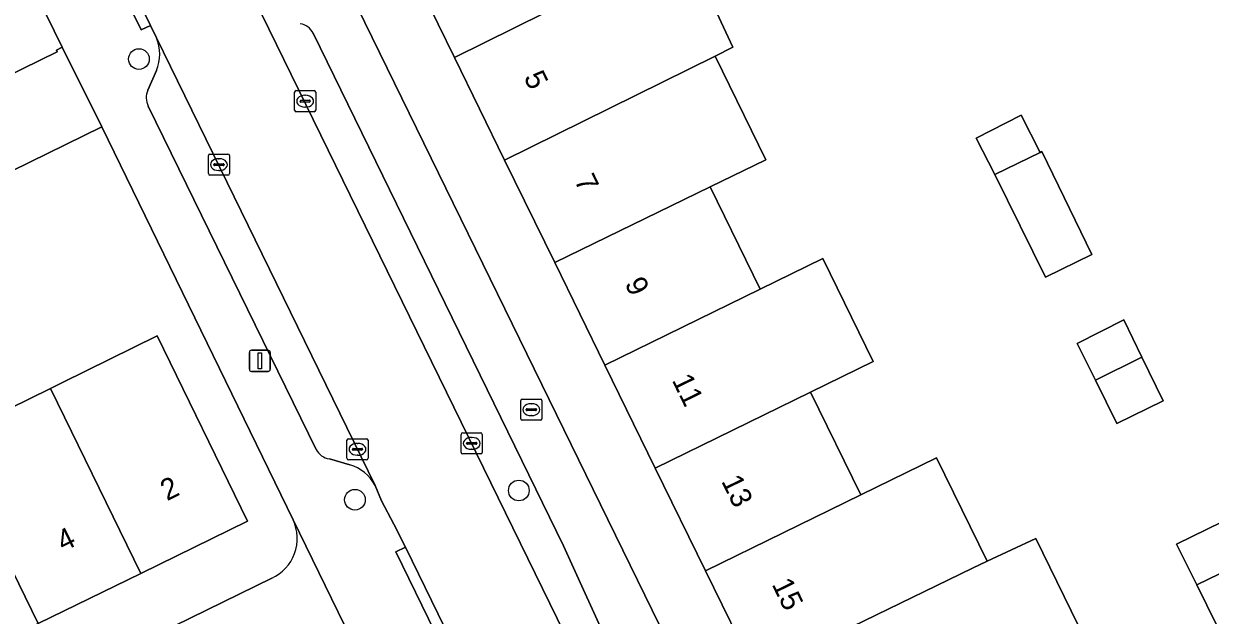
# Model space of a CAD drawing. Extents: x 160455 to 162082, y 388339 to 389736.
# Drawn here: x 161637 to 161693.1, y 388598.9 to 388626.9 of the extents above; entities that cross this region are included whole.
import ezdxf

# ---------------------------------------------------------------- set-up
doc = ezdxf.new("R2010")
doc.units = 0
for name, color, linetype in [('IMGEO_Boom', 7, 'Continuous'), ('IMGEO_Brandkraan', 7, 'Continuous'), ('IMGEO_Erf', 7, 'Continuous'), ('IMGEO_Kolk', 7, 'Continuous'), ('IMGEO_Lichtmast', 7, 'Continuous'), ('IMGEO_Muur', 7, 'Continuous'), ('IMGEO_Pand', 7, 'Continuous'), ('IMGEO_Pand_nummerreeks', 7, 'Continuous'), ('IMGEO_Parkeervlak_open', 7, 'Continuous'), ('IMGEO_Rijbaan_lokaal_open', 7, 'Continuous'), ('IMGEO_Voetpad_open', 7, 'Continuous')]:
    doc.layers.add(name, color=color, linetype=linetype)

msp = doc.modelspace()

# ---------------------------------------------------------------- linework, layer by layer
at = {"layer": 'IMGEO_Boom'}
for centre in [(161642.445, 388625.23), (161660.409, 388604.831), (161652.658, 388604.396)]:
    msp.add_circle(centre, 0.489, dxfattribs=at)
at = {"layer": 'IMGEO_Brandkraan'}
for p, q in [((161660.498, 388608.227), (161660.498, 388609.079)), ((161660.573, 388609.153), (161661.425, 388609.153)), ((161660.757, 388608.647), (161660.757, 388608.659)), ((161660.8, 388608.696), (161661.198, 388608.696)), ((161660.986, 388608.933), (161661.011, 388608.933)), ((161661.241, 388608.659), (161661.241, 388608.647)), ((161661.499, 388609.079), (161661.499, 388608.227)), ((161661.425, 388608.153), (161660.573, 388608.153)), ((161661.195, 388608.61), (161660.797, 388608.61)), ((161661.009, 388608.373), (161660.984, 388608.373))]:
    msp.add_line(p, q, dxfattribs=at)
for points in [[(161660.498, 388608.227), (161660.498, 388609.079)], [(161660.573, 388609.153), (161661.425, 388609.153)], [(161661.499, 388609.079), (161661.499, 388608.227)], [(161661.425, 388608.153), (161660.573, 388608.153)]]:
    msp.add_lwpolyline(points, dxfattribs=at)
for centre, radius, start, end in [((161660.575, 388609.077), 0.0765, 91.552, 178.448), ((161660.575, 388609.077), 0.0765, 91.552, 178.448), ((161660.797, 388608.656), 0.0403, 85.8775, 175.7526), ((161660.794, 388608.646), 0.0366, 178.938, 274.7102), ((161661.198, 388608.653), 0.043, 264.8664, 352.4533), ((161661.202, 388608.658), 0.0386, 1.7309, 96.639), ((161661.423, 388609.077), 0.0765, 1.552, 88.448), ((161661.423, 388609.077), 0.0765, 1.552, 88.448), ((161660.575, 388608.229), 0.0765, 181.552, 268.448), ((161660.575, 388608.229), 0.0765, 181.552, 268.448), ((161661.423, 388608.229), 0.0765, 271.552, 358.448), ((161661.423, 388608.229), 0.0765, 271.552, 358.448)]:
    msp.add_arc(centre, radius, start, end, dxfattribs=at)
for centre, major_axis, ratio, start_param, end_param in [((161660.985, 388608.653), (-0.387, 0.002), 0.722429, 4.712389, 7.853982), ((161661.01, 388608.653), (-0.39, 0.002), 0.717154, 1.570796, 4.712389)]:
    msp.add_ellipse(centre, major_axis=major_axis, ratio=ratio, start_param=start_param, end_param=end_param, dxfattribs=at)
at = {"layer": 'IMGEO_Erf'}
for points in [[(161637.221, 388659.505), (161640.524, 388652.75), (161648.604, 388636.219), (161684.472, 388562.849)], [(161668.248, 388630.701), (161670.531, 388625.799), (161669.691, 388625.372), (161672.091, 388620.471), (161669.452, 388619.185), (161671.82, 388614.346), (161674.785, 388615.796), (161677.163, 388610.933), (161674.198, 388609.483), (161676.575, 388604.625), (161680.155, 388606.376), (161682.547, 388601.486), (161684.85, 388602.559), (161687.183, 388597.788), (161684.213, 388596.339), (161686.585, 388591.49), (161688.955, 388586.645), (161686.062, 388585.23), (161688.432, 388580.384), (161691.745, 388582.002), (161694.116, 388577.146)], [(161695.815, 388561.756), (161690.016, 388558.905), (161688.435, 388562.121), (161687.54, 388561.684), (161687.395, 388561.981), (161688.165, 388562.357), (161685.85, 388567.087), (161683.473, 388571.944), (161681.096, 388576.802), (161678.723, 388581.651), (161676.355, 388586.489), (161673.978, 388591.346), (161671.609, 388596.186), (161669.237, 388601.035), (161666.86, 388605.891), (161664.479, 388610.757), (161662.106, 388615.606), (161659.733, 388620.454), (161657.36, 388625.303), (161655.042, 388630.04)], [(161649.735, 388603.441), (161646.25, 388610.602), (161640.69, 388622.02), (161633.86, 388618.68)], [(161607.427, 388598.895), (161612.279, 388601.282), (161613.418, 388598.962), (161618.241, 388601.335), (161623.113, 388603.732), (161627.859, 388606.067), (161628.464, 388604.835), (161628.562, 388604.883), (161633.409, 388607.268), (161638.256, 388609.653), (161638.824, 388609.933), (161643.31, 388612.14), (161647.58, 388603.38), (161642.527, 388600.908), (161637.679, 388598.537), (161632.831, 388596.165), (161627.984, 388593.794), (161623.136, 388591.423), (161618.289, 388589.052), (161613.44, 388586.68), (161608.33, 388584.18)], [(161591.879, 388572.856), (161648.726, 388600.68)]]:
    msp.add_lwpolyline(points, dxfattribs=at)
for points in [[(161684.167, 388622.575), (161685.058, 388620.818), (161685.133, 388620.855), (161687.507, 388615.996), (161685.315, 388614.924), (161682.909, 388619.767), (161682.033, 388621.492)], [(161689.874, 388611.131), (161690.88, 388609.07), (161688.687, 388608), (161687.671, 388610.054), (161686.814, 388611.787), (161689.01, 388612.903)], [(161693.672, 388603.349), (161694.616, 388601.414), (161696.979, 388596.571), (161699.351, 388591.71), (161700.417, 388589.524), (161698.377, 388588.414), (161697.253, 388590.687), (161694.855, 388595.533), (161692.465, 388600.365), (161691.51, 388602.294)]]:
    msp.add_lwpolyline(points, close=True, dxfattribs=at)
msp.add_arc((161647.856, 388602.563), 2.074, 294.8084, 25.0422, dxfattribs=at)
at = {"layer": 'IMGEO_Kolk'}
for p, q in [((161649.804, 388622.81), (161649.804, 388623.662)), ((161649.879, 388623.736), (161650.731, 388623.736)), ((161650.063, 388623.23), (161650.063, 388623.242)), ((161650.106, 388623.279), (161650.504, 388623.279)), ((161650.292, 388623.516), (161650.317, 388623.516)), ((161650.547, 388623.242), (161650.547, 388623.23)), ((161650.805, 388623.662), (161650.805, 388622.81)), ((161650.731, 388622.736), (161649.879, 388622.736)), ((161650.501, 388623.193), (161650.103, 388623.193)), ((161650.315, 388622.956), (161650.29, 388622.956)), ((161645.726, 388619.812), (161645.726, 388620.664)), ((161645.801, 388620.738), (161646.653, 388620.738)), ((161646.214, 388620.518), (161646.239, 388620.518)), ((161646.727, 388620.664), (161646.727, 388619.812)), ((161645.985, 388620.232), (161645.985, 388620.244)), ((161646.423, 388620.195), (161646.025, 388620.195)), ((161646.028, 388620.281), (161646.426, 388620.281)), ((161646.237, 388619.958), (161646.212, 388619.958)), ((161646.469, 388620.244), (161646.469, 388620.232)), ((161646.653, 388619.738), (161645.801, 388619.738)), ((161657.755, 388607.559), (161658.607, 388607.559)), ((161652.279, 388606.354), (161652.279, 388607.206)), ((161652.354, 388607.28), (161653.206, 388607.28)), ((161652.767, 388607.06), (161652.792, 388607.06)), ((161653.28, 388607.206), (161653.28, 388606.354)), ((161657.68, 388606.633), (161657.68, 388607.485)), ((161657.939, 388607.053), (161657.939, 388607.065)), ((161658.377, 388607.016), (161657.979, 388607.016)), ((161657.982, 388607.102), (161658.38, 388607.102)), ((161658.168, 388607.339), (161658.193, 388607.339)), ((161658.423, 388607.065), (161658.423, 388607.053)), ((161658.681, 388607.485), (161658.681, 388606.633)), ((161652.538, 388606.774), (161652.538, 388606.786)), ((161652.976, 388606.737), (161652.578, 388606.737)), ((161652.581, 388606.823), (161652.979, 388606.823)), ((161652.79, 388606.5), (161652.765, 388606.5)), ((161653.022, 388606.786), (161653.022, 388606.774)), ((161658.607, 388606.559), (161657.755, 388606.559)), ((161658.191, 388606.779), (161658.166, 388606.779)), ((161653.206, 388606.28), (161652.354, 388606.28))]:
    msp.add_line(p, q, dxfattribs=at)
for points in [[(161649.804, 388622.81), (161649.804, 388623.662)], [(161649.879, 388623.736), (161650.731, 388623.736)], [(161650.805, 388623.662), (161650.805, 388622.81)], [(161650.731, 388622.736), (161649.879, 388622.736)], [(161645.726, 388619.812), (161645.726, 388620.664)], [(161645.801, 388620.738), (161646.653, 388620.738)], [(161646.727, 388620.664), (161646.727, 388619.812)], [(161646.653, 388619.738), (161645.801, 388619.738)], [(161657.755, 388607.559), (161658.607, 388607.559)], [(161652.279, 388606.354), (161652.279, 388607.206)], [(161652.354, 388607.28), (161653.206, 388607.28)], [(161653.28, 388607.206), (161653.28, 388606.354)], [(161657.68, 388606.633), (161657.68, 388607.485)], [(161658.681, 388607.485), (161658.681, 388606.633)], [(161658.607, 388606.559), (161657.755, 388606.559)], [(161653.206, 388606.28), (161652.354, 388606.28)]]:
    msp.add_lwpolyline(points, dxfattribs=at)
for centre, radius, start, end in [((161649.881, 388623.66), 0.0765, 91.552, 178.448), ((161649.881, 388623.66), 0.0765, 91.552, 178.448), ((161650.103, 388623.239), 0.0403, 85.8775, 175.7526), ((161650.1, 388623.229), 0.0366, 178.938, 274.7102), ((161650.504, 388623.236), 0.043, 264.8664, 352.4533), ((161650.508, 388623.241), 0.0386, 1.7309, 96.639), ((161650.729, 388623.66), 0.0765, 1.552, 88.448), ((161650.729, 388623.66), 0.0765, 1.552, 88.448), ((161649.881, 388622.812), 0.0765, 181.552, 268.448), ((161649.881, 388622.812), 0.0765, 181.552, 268.448), ((161650.729, 388622.812), 0.0765, 271.552, 358.448), ((161650.729, 388622.812), 0.0765, 271.552, 358.448), ((161645.803, 388620.662), 0.0765, 91.552, 178.448), ((161645.803, 388620.662), 0.0765, 91.552, 178.448), ((161646.651, 388620.662), 0.0765, 1.552, 88.448), ((161646.651, 388620.662), 0.0765, 1.552, 88.448), ((161646.025, 388620.241), 0.0403, 85.8775, 175.7526), ((161646.022, 388620.231), 0.0366, 178.938, 274.7102), ((161646.426, 388620.238), 0.043, 264.8664, 352.4533), ((161646.43, 388620.243), 0.0386, 1.7309, 96.639), ((161645.803, 388619.814), 0.0765, 181.552, 268.448), ((161645.803, 388619.814), 0.0765, 181.552, 268.448), ((161646.651, 388619.814), 0.0765, 271.552, 358.448), ((161646.651, 388619.814), 0.0765, 271.552, 358.448), ((161657.757, 388607.483), 0.0765, 91.552, 178.448), ((161657.757, 388607.483), 0.0765, 91.552, 178.448), ((161658.605, 388607.483), 0.0765, 1.552, 88.448), ((161658.605, 388607.483), 0.0765, 1.552, 88.448), ((161652.356, 388607.204), 0.0765, 91.552, 178.448), ((161652.356, 388607.204), 0.0765, 91.552, 178.448), ((161653.204, 388607.204), 0.0765, 1.552, 88.448), ((161653.204, 388607.204), 0.0765, 1.552, 88.448), ((161657.979, 388607.062), 0.0403, 85.8775, 175.7526), ((161657.976, 388607.052), 0.0366, 178.938, 274.7102), ((161658.38, 388607.059), 0.043, 264.8664, 352.4533), ((161658.384, 388607.064), 0.0386, 1.7309, 96.639), ((161652.578, 388606.783), 0.0403, 85.8775, 175.7526), ((161652.575, 388606.773), 0.0366, 178.938, 274.7102), ((161652.979, 388606.78), 0.043, 264.8664, 352.4533), ((161652.983, 388606.785), 0.0386, 1.7309, 96.639), ((161657.757, 388606.635), 0.0765, 181.552, 268.448), ((161657.757, 388606.635), 0.0765, 181.552, 268.448), ((161658.605, 388606.635), 0.0765, 271.552, 358.448), ((161658.605, 388606.635), 0.0765, 271.552, 358.448), ((161652.356, 388606.356), 0.0765, 181.552, 268.448), ((161652.356, 388606.356), 0.0765, 181.552, 268.448), ((161653.204, 388606.356), 0.0765, 271.552, 358.448), ((161653.204, 388606.356), 0.0765, 271.552, 358.448)]:
    msp.add_arc(centre, radius, start, end, dxfattribs=at)
for centre, major_axis, ratio, start_param, end_param in [((161650.291, 388623.236), (-0.387, 0.002), 0.722429, 4.712389, 7.853982), ((161650.316, 388623.236), (-0.39, 0.002), 0.717154, 1.570796, 4.712389), ((161646.213, 388620.238), (-0.387, 0.002), 0.722429, 4.712389, 7.853982), ((161646.238, 388620.238), (-0.39, 0.002), 0.717154, 1.570796, 4.712389), ((161652.766, 388606.78), (-0.387, 0.002), 0.722429, 4.712389, 7.853982), ((161652.791, 388606.78), (-0.39, 0.002), 0.717154, 1.570796, 4.712389), ((161658.167, 388607.059), (-0.387, 0.002), 0.722429, 4.712389, 7.853982), ((161658.192, 388607.059), (-0.39, 0.002), 0.717154, 1.570796, 4.712389)]:
    msp.add_ellipse(centre, major_axis=major_axis, ratio=ratio, start_param=start_param, end_param=end_param, dxfattribs=at)
at = {"layer": 'IMGEO_Lichtmast'}
for p, q in [((161647.765, 388611.462), (161648.555, 388611.462)), ((161648.555, 388611.462), (161647.765, 388611.462)), ((161647.665, 388610.562), (161647.665, 388611.362)), ((161647.665, 388611.362), (161647.665, 388610.562)), ((161648.655, 388611.362), (161648.655, 388610.562)), ((161648.655, 388610.562), (161648.655, 388611.362)), ((161648.555, 388610.462), (161647.765, 388610.462)), ((161647.765, 388610.462), (161648.555, 388610.462))]:
    msp.add_line(p, q, dxfattribs=at)
msp.add_lwpolyline([(161648.085, 388611.337), (161648.235, 388611.337), (161648.235, 388610.587), (161648.085, 388610.587), (161648.085, 388611.337)], dxfattribs=at)
for centre, start, end in [((161647.765, 388611.362), 90, 180), ((161647.765, 388611.362), 90, 180), ((161648.555, 388611.362), 0, 90), ((161648.555, 388611.362), 360, 90), ((161647.765, 388610.562), 180, 270), ((161647.765, 388610.562), 180, 270), ((161648.555, 388610.562), 270, 0), ((161648.555, 388610.562), 270, 0)]:
    msp.add_arc(centre, 0.1, start, end, dxfattribs=at)
at = {"layer": 'IMGEO_Muur'}
msp.add_lwpolyline([(161640.69, 388622.02), (161646.25, 388610.602)], dxfattribs=at)
at = {"layer": 'IMGEO_Pand'}
for points in [[(161667.073, 388630.721), (161664.875, 388635.211), (161658.655, 388632.167), (161654.163, 388629.969), (161654.305, 388629.679), (161655.042, 388630.04), (161657.36, 388625.303), (161667.31, 388630.236)], [(161669.691, 388625.372), (161670.531, 388625.799), (161668.248, 388630.701), (161667.31, 388630.236), (161657.36, 388625.303), (161659.733, 388620.454)], [(161638.82, 388625.79), (161638.541, 388625.654), (161638.585, 388625.564), (161632.039, 388622.367), (161633.355, 388619.703), (161633.86, 388618.68), (161640.69, 388622.02)], [(161659.733, 388620.454), (161662.106, 388615.606), (161669.452, 388619.185), (161672.091, 388620.471), (161669.691, 388625.372)], [(161682.909, 388619.767), (161685.058, 388620.818), (161684.167, 388622.575), (161682.033, 388621.492)], [(161682.909, 388619.767), (161685.315, 388614.924), (161687.507, 388615.996), (161685.133, 388620.855), (161685.058, 388620.818)], [(161669.452, 388619.185), (161662.106, 388615.606), (161664.479, 388610.757), (161671.82, 388614.346)], [(161664.479, 388610.757), (161666.86, 388605.891), (161674.198, 388609.483), (161677.163, 388610.933), (161674.785, 388615.796), (161671.82, 388614.346)], [(161689.874, 388611.131), (161689.01, 388612.903), (161686.814, 388611.787), (161687.671, 388610.054)], [(161642.527, 388600.908), (161647.58, 388603.38), (161643.31, 388612.14), (161638.824, 388609.933), (161638.256, 388609.653)], [(161689.874, 388611.131), (161687.671, 388610.054), (161688.687, 388608), (161690.88, 388609.07)], [(161637.679, 388598.537), (161642.527, 388600.908), (161638.256, 388609.653), (161633.409, 388607.268)], [(161669.237, 388601.035), (161676.575, 388604.625), (161674.198, 388609.483), (161666.86, 388605.891)], [(161632.831, 388596.165), (161637.679, 388598.537), (161633.409, 388607.268), (161628.562, 388604.883)], [(161669.237, 388601.035), (161671.609, 388596.186), (161681.854, 388601.163), (161682.547, 388601.486), (161680.155, 388606.376), (161676.575, 388604.625)], [(161693.672, 388603.349), (161691.51, 388602.294), (161692.465, 388600.365), (161694.616, 388601.414)], [(161684.213, 388596.339), (161687.183, 388597.788), (161684.85, 388602.559), (161682.547, 388601.486), (161681.854, 388601.163), (161671.609, 388596.186), (161673.978, 388591.346)], [(161694.855, 388595.533), (161696.979, 388596.571), (161694.616, 388601.414), (161692.465, 388600.365)]]:
    msp.add_lwpolyline(points, close=True, dxfattribs=at)
at = {"layer": 'IMGEO_Parkeervlak_open'}
for points in [[(161647.892, 388628.094), (161680.755, 388560.882)], [(161653.612, 388605.071), (161643.275, 388626.228)], [(161682.28, 388561.29), (161681.963, 388561.986), (161681.625, 388562.673), (161681.27, 388563.353), (161680.904, 388564.029), (161680.532, 388564.702), (161678.859, 388568.118), (161670.322, 388585.538), (161668.03, 388590.369), (161664.826, 388597.149), (161662.518, 388602.223), (161650.684, 388626.447)], [(161643.278, 388624.694), (161642.867, 388623.761)], [(161642.885, 388622.999), (161650.827, 388606.771)], [(161651.45, 388606.322), (161652.413, 388606.042)]]:
    msp.add_lwpolyline(points, dxfattribs=at)
for centre, radius, start, end in [((161649.941, 388626.082), 0.828, 26.1583, 80.766), ((161641.37, 388625.457), 2.055, 338.197, 22.0271), ((161643.667, 388623.399), 0.878, 155.6281, 207.0783), ((161651.574, 388607.151), 0.838, 206.9565, 261.4825), ((161651.892, 388604.173), 1.94, 27.5631, 74.4329)]:
    msp.add_arc(centre, radius, start, end, dxfattribs=at)
at = {"layer": 'IMGEO_Rijbaan_lokaal_open'}
for points in [[(161639.682, 388633.611), (161642.993, 388626.823), (161643.275, 388626.228), (161653.612, 388605.071), (161653.918, 388604.347), (161654.496, 388603.242), (161655.046, 388602.156), (161659.66, 388592.676), (161660.104, 388591.754), (161661.031, 388589.752), (161662.864, 388586.044), (161664.204, 388583.308), (161666.859, 388577.887), (161672.032, 388567.324), (161673.696, 388563.926), (161675.608, 388560.021)], [(161607.728, 388610.428), (161608.713, 388610.885), (161610.789, 388611.972), (161612.537, 388612.887), (161614.374, 388613.848), (161616.329, 388614.871), (161616.373, 388614.787), (161617.473, 388615.303), (161622.304, 388617.663), (161623.485, 388618.234), (161627.202, 388620.033), (161628.258, 388620.521), (161632.039, 388622.367), (161638.585, 388625.564), (161638.541, 388625.654), (161638.82, 388625.79), (161636.178, 388631.183)], [(161680.755, 388560.882), (161647.892, 388628.094)]]:
    msp.add_lwpolyline(points, dxfattribs=at)
at = {"layer": 'IMGEO_Voetpad_open'}
for points in [[(161684.472, 388562.849), (161648.604, 388636.219), (161640.524, 388652.75), (161637.221, 388659.505)], [(161625.266, 388653.595), (161628.745, 388646.361), (161636.178, 388631.183), (161638.82, 388625.79), (161640.69, 388622.02), (161646.25, 388610.602), (161649.735, 388603.441), (161652.456, 388597.856), (161654.732, 388593.241), (161657.411, 388587.827), (161657.488, 388587.547), (161672.024, 388557.687)], [(161643.275, 388626.228), (161642.993, 388626.823), (161642.544, 388626.604), (161639.233, 388633.392), (161639.682, 388633.611), (161639.419, 388634.108), (161639.348, 388634.254)], [(161650.684, 388626.447), (161662.518, 388602.223), (161664.826, 388597.149), (161668.03, 388590.369), (161670.322, 388585.538), (161678.859, 388568.118), (161680.532, 388564.702), (161680.904, 388564.029), (161681.27, 388563.353), (161681.625, 388562.673), (161681.963, 388561.986), (161682.28, 388561.29)], [(161642.867, 388623.761), (161643.278, 388624.694)], [(161650.827, 388606.771), (161642.885, 388622.999)], [(161652.413, 388606.042), (161651.45, 388606.322)], [(161654.597, 388601.938), (161655.046, 388602.156), (161654.496, 388603.242), (161653.918, 388604.347), (161653.612, 388605.071)], [(161649.799, 388596.545), (161650.716, 388596.982), (161651.913, 388597.562), (161652.456, 388597.856), (161649.735, 388603.441)], [(161662.864, 388586.044), (161661.031, 388589.752), (161660.104, 388591.754), (161659.66, 388592.676), (161659.211, 388592.458), (161654.597, 388601.938)], [(161648.726, 388600.68), (161591.879, 388572.856), (161573.229, 388563.742), (161571.22, 388562.761), (161532.205, 388543.696), (161528.998, 388539.525)]]:
    msp.add_lwpolyline(points, dxfattribs=at)
for points in [[(161642.993, 388626.823), (161639.682, 388633.611), (161639.233, 388633.392), (161642.544, 388626.604)], [(161659.66, 388592.676), (161655.046, 388602.156), (161654.597, 388601.938), (161659.211, 388592.458)]]:
    msp.add_lwpolyline(points, close=True, dxfattribs=at)
for centre, radius, start, end in [((161649.941, 388626.082), 0.828, 26.1583, 80.766), ((161641.37, 388625.457), 2.055, 338.197, 22.0271), ((161643.667, 388623.399), 0.878, 155.6281, 207.0783), ((161651.574, 388607.151), 0.838, 206.9565, 261.4825), ((161651.892, 388604.173), 1.94, 27.5631, 74.4329), ((161647.856, 388602.563), 2.074, 294.8084, 25.0422)]:
    msp.add_arc(centre, radius, start, end, dxfattribs=at)

# ---------------------------------------------------------------- texts
at = {"layer": 'IMGEO_Pand_nummerreeks'}
for s, rotation, p in [('5', 296.0751, (161660.622, 388624.371)), ('7', 296.0764, (161663.009, 388619.494)), ('9', 296.0764, (161665.396, 388614.618)), ('11', 296.0764, (161667.629, 388610.052)), ('2', 26.0666, (161643.771, 388604.322)), ('13', 296.0764, (161669.965, 388605.277)), ('4', 26.0666, (161638.865, 388601.923)), ('15', 296.0764, (161672.352, 388600.401))]:
    msp.add_text(s, height=1, rotation=rotation, dxfattribs=at).set_placement(p)

doc.saveas('drawing.dxf')
